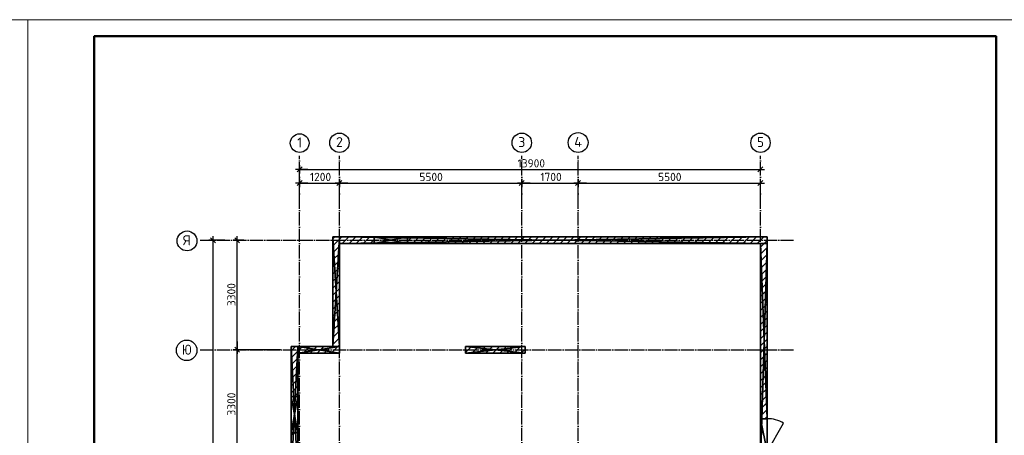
# Model space of a CAD drawing. Header units: millimetres. Extents: x 40580 to 559114, y -343730 to 81020.
# Tile 679 of 691: x 486970 to 516670, y -67325 to -54794. Entities that reach past the tile are written whole.
import ezdxf
from ezdxf.enums import TextEntityAlignment as Align

# ---------------------------------------------------------------- set-up
doc = ezdxf.new("R2010")
doc.units = ezdxf.units.MM
doc.linetypes.add('______11', pattern=[500, 400, -50, 0, -50])
doc.linetypes.add('______5', pattern=[1100, 800, -100, 100, -100])
for name, color, linetype in [('_________1_', 7, 'Continuous'), ('____________', 7, 'Continuous'), ('_____________1', 7, 'Continuous'), ('_________________1_', 7, 'Continuous'), ('___________________', 253, '______5')]:
    doc.layers.add(name, color=color, linetype=linetype)
doc.layers.add('Standard', color=7, linetype='Continuous', lineweight=25)
doc.styles.add('ISOCPEUR', font='isocpeur.ttf')

# ---------------------------------------------------------------- blocks, each defined once
blk = doc.blocks.new('ALL_ML_STRICH')
at = {"color": 0, "linetype": 'ByBlock', "lineweight": -2}
for p, q in [((-1, 0), (0.5, 0)), ((-0.3, -0.3), (0.3, 0.3)), ((0, -0.5), (0, 0.5))]:
    blk.add_line(p, q, dxfattribs=at)

msp = doc.modelspace()

# ---------------------------------------------------------------- linework, layer by layer
at = {"layer": '_________1_', "color": 253, "linetype": '______11'}
for p, q in [((500413.2, -64826.8), (500596.3, -64643.8)), ((500820.5, -64843.8), (501020.5, -64643.8)), ((501244.8, -64843.8), (501444.8, -64643.8)), ((501669, -64843.8), (501869, -64643.8)), ((502093.3, -64843.8), (502213.2, -64723.8))]:
    msp.add_line(p, q, dxfattribs=at)
at = {"layer": '_________1_', "color": 253, "linetype": '______5'}
for p, q in [((500608.4, -64843.8), (500808.4, -64643.8)), ((501032.7, -64843.8), (501232.7, -64643.8)), ((501456.9, -64843.8), (501656.9, -64643.8)), ((501881.2, -64843.8), (502081.2, -64643.8))]:
    msp.add_line(p, q, dxfattribs=at)
at = {"layer": '____________', "color": 251, "linetype": 'Continuous'}
for p, q in [((495413.2, -59667.2), (495413.2, -59309.8)), ((509313.2, -59481.3), (509313.2, -59309.8)), ((495413.2, -60307.2), (495413.2, -59719.8)), ((496613.2, -60139.4), (496613.2, -59719.8)), ((496613.2, -60139.4), (496613.2, -59719.8)), ((502113.2, -60117.7), (502113.2, -59719.8)), ((502113.2, -60117.7), (502113.2, -59719.8)), ((503813.2, -60139.4), (503813.2, -59719.8)), ((503813.2, -60139.4), (503813.2, -59719.8)), ((509313.2, -60181), (509313.2, -59719.8)), ((493157, -61443.8), (492804.6, -61443.8)), ((493727, -61443.8), (493530.1, -61443.8)), ((494840.2, -64743.8), (493530.1, -64743.8)), ((494840.2, -64743.8), (493530.1, -64743.8))]:
    msp.add_line(p, q, dxfattribs=at)
at = {"layer": '____________', "color": 7, "linetype": 'Continuous'}
for p, q in [((495413.2, -59309.8), (509313.2, -59309.8)), ((495413.2, -59719.8), (496613.2, -59719.8)), ((496613.2, -59719.8), (502113.2, -59719.8)), ((502113.2, -59719.8), (503813.2, -59719.8)), ((503813.2, -59719.8), (509313.2, -59719.8)), ((492804.6, -82483.8), (492804.6, -61443.8)), ((493530.1, -64743.8), (493530.1, -61443.8)), ((493530.1, -68043.8), (493530.1, -64743.8))]:
    msp.add_line(p, q, dxfattribs=at)
at = {"layer": '_____________1', "color": 253, "linetype": '______5'}
for p, q in [((496413.2, -61402.2), (496471.6, -61343.8)), ((496695.9, -61543.8), (496895.9, -61343.8)), ((497120.2, -61543.8), (497320.2, -61343.8)), ((497544.4, -61543.8), (497663.2, -61425)), ((498817.2, -61543.8), (499017.2, -61343.8)), ((499241.5, -61543.8), (499441.5, -61343.8)), ((499665.7, -61543.8), (499865.7, -61343.8)), ((500090, -61543.8), (500290, -61343.8)), ((500514.3, -61543.8), (500714.3, -61343.8)), ((500938.5, -61543.8), (501138.5, -61343.8)), ((501362.8, -61543.8), (501562.8, -61343.8)), ((501787.1, -61543.8), (501987.1, -61343.8)), ((502211.3, -61543.8), (502411.3, -61343.8)), ((502635.6, -61543.8), (502835.6, -61343.8)), ((503059.9, -61543.8), (503259.9, -61343.8)), ((503484.1, -61543.8), (503684.1, -61343.8)), ((503908.4, -61543.8), (504108.4, -61343.8)), ((504332.7, -61543.8), (504532.7, -61343.8)), ((504756.9, -61543.8), (504956.9, -61343.8)), ((505181.2, -61543.8), (505381.2, -61343.8)), ((505605.4, -61543.8), (505805.4, -61343.8)), ((506029.7, -61543.8), (506229.7, -61343.8)), ((506454, -61543.8), (506654, -61343.8)), ((506878.2, -61543.8), (507078.2, -61343.8)), ((507302.5, -61543.8), (507502.5, -61343.8)), ((507726.8, -61543.8), (507926.8, -61343.8)), ((508151, -61543.8), (508351, -61343.8)), ((508575.3, -61543.8), (508775.3, -61343.8)), ((508999.6, -61543.8), (509199.6, -61343.8)), ((509423.8, -61543.8), (509513.2, -61454.4)), ((496413.2, -61826.4), (496613.2, -61626.4)), ((496413.2, -62250.7), (496613.2, -62050.7)), ((496413.2, -62675), (496613.2, -62475)), ((496413.2, -63099.2), (496613.2, -62899.2)), ((496413.2, -63523.5), (496613.2, -63323.5)), ((496413.2, -63947.8), (496613.2, -63747.8)), ((496413.2, -64372), (496613.2, -64172)), ((495163.2, -64773.5), (495293, -64643.8)), ((495517.2, -64843.8), (495717.2, -64643.8)), ((495941.5, -64843.8), (496141.5, -64643.8)), ((496365.7, -64843.8), (496565.7, -64643.8)), ((496565.7, -64643.8), (496613.2, -64596.3)), ((495163.2, -67319.1), (495228.5, -67253.8))]:
    msp.add_line(p, q, dxfattribs=at)
at = {"layer": '_____________1', "color": 253, "linetype": '______11'}
for p, q in [((496413.2, -61614.3), (496613.2, -61414.3)), ((496613.2, -61414.3), (496683.8, -61343.8)), ((496908, -61543.8), (497108, -61343.8)), ((497332.3, -61543.8), (497532.3, -61343.8)), ((498663.2, -61485.6), (498805.1, -61343.8)), ((499029.4, -61543.8), (499229.4, -61343.8)), ((499453.6, -61543.8), (499653.6, -61343.8)), ((499877.9, -61543.8), (500077.9, -61343.8)), ((500302.1, -61543.8), (500502.1, -61343.8)), ((500726.4, -61543.8), (500926.4, -61343.8)), ((501150.7, -61543.8), (501350.7, -61343.8)), ((501574.9, -61543.8), (501774.9, -61343.8)), ((501999.2, -61543.8), (502199.2, -61343.8)), ((502423.5, -61543.8), (502623.5, -61343.8)), ((502847.7, -61543.8), (503047.7, -61343.8)), ((503272, -61543.8), (503472, -61343.8)), ((503696.3, -61543.8), (503896.3, -61343.8)), ((504120.5, -61543.8), (504320.5, -61343.8)), ((504544.8, -61543.8), (504744.8, -61343.8)), ((504969, -61543.8), (505169, -61343.8)), ((505393.3, -61543.8), (505593.3, -61343.8)), ((505817.6, -61543.8), (506017.6, -61343.8)), ((506241.8, -61543.8), (506441.8, -61343.8)), ((506666.1, -61543.8), (506866.1, -61343.8)), ((507090.4, -61543.8), (507290.4, -61343.8)), ((507514.6, -61543.8), (507714.6, -61343.8)), ((507938.9, -61543.8), (508138.9, -61343.8)), ((508363.2, -61543.8), (508563.2, -61343.8)), ((508787.4, -61543.8), (508987.4, -61343.8)), ((509211.7, -61543.8), (509411.7, -61343.8)), ((496413.2, -62038.6), (496613.2, -61838.6)), ((496413.2, -62462.8), (496613.2, -62262.8)), ((496413.2, -62887.1), (496613.2, -62687.1)), ((496413.2, -63311.4), (496613.2, -63111.4)), ((496413.2, -63735.6), (496613.2, -63535.6)), ((496413.2, -64159.9), (496613.2, -63959.9)), ((496413.2, -64584.2), (496613.2, -64384.2)), ((495363.2, -64785.6), (495505.1, -64643.8)), ((495729.4, -64843.8), (495929.4, -64643.8)), ((496153.6, -64843.8), (496353.6, -64643.8)), ((496577.9, -64843.8), (496613.2, -64808.4)), ((509447.1, -66823.8), (509513.2, -66757.7))]:
    msp.add_line(p, q, dxfattribs=at)
at = {"layer": '_____________1', "color": 7, "linetype": 'Continuous'}
msp.add_line((509513.2, -67823.8), (510013.2, -66957.7), dxfattribs=at)
at = {"layer": '_____________1', "color": 253, "linetype": '______5'}
for points in [[(509313.2, -61654.4), (509313.2, -61654.4), (509423.8, -61543.8)], [(509313.2, -62078.6), (509313.2, -62078.6), (509513.2, -61878.6)], [(509313.2, -62502.9), (509313.2, -62502.9), (509513.2, -62302.9)], [(509313.2, -62927.1), (509313.2, -62927.1), (509513.2, -62727.1)], [(509313.2, -63351.4), (509313.2, -63351.4), (509513.2, -63151.4)], [(509313.2, -63775.7), (509313.2, -63775.7), (509513.2, -63575.7)], [(509313.2, -64199.9), (509313.2, -64199.9), (509513.2, -63999.9)], [(509313.2, -64624.2), (509313.2, -64624.2), (509513.2, -64424.2)], [(495163.2, -65197.8), (495363.2, -64997.8), (495363.2, -64997.8)], [(509313.2, -65048.5), (509313.2, -65048.5), (509513.2, -64848.5)], [(509313.2, -65472.7), (509313.2, -65472.7), (509513.2, -65272.7)], [(495163.2, -65622), (495363.2, -65422), (495363.2, -65422)], [(495163.2, -66046.3), (495363.2, -65846.3), (495363.2, -65846.3)], [(509313.2, -65897), (509313.2, -65897), (509513.2, -65697)], [(509313.2, -66321.3), (509313.2, -66321.3), (509513.2, -66121.3)], [(509313.2, -66745.5), (509313.2, -66745.5), (509513.2, -66545.5)]]:
    msp.add_lwpolyline(points, dxfattribs=at)
at = {"layer": '_____________1', "color": 253, "linetype": '______11'}
for points in [[(509313.2, -61866.5), (509313.2, -61866.5), (509513.2, -61666.5)], [(509313.2, -62290.8), (509313.2, -62290.8), (509513.2, -62090.8)], [(509313.2, -62715), (509313.2, -62715), (509513.2, -62515)], [(509313.2, -63139.3), (509313.2, -63139.3), (509513.2, -62939.3)], [(509313.2, -63563.5), (509313.2, -63563.5), (509513.2, -63363.5)], [(509313.2, -63987.8), (509313.2, -63987.8), (509513.2, -63787.8)], [(509313.2, -64412.1), (509313.2, -64412.1), (509513.2, -64212.1)], [(509313.2, -64836.3), (509313.2, -64836.3), (509513.2, -64636.3)], [(495163.2, -64985.6), (495363.2, -64785.6), (495363.2, -64785.6)], [(495163.2, -65409.9), (495363.2, -65209.9), (495363.2, -65209.9)], [(509313.2, -65260.6), (509313.2, -65260.6), (509513.2, -65060.6)], [(495163.2, -65834.2), (495363.2, -65634.2), (495363.2, -65634.2)], [(509313.2, -65684.9), (509313.2, -65684.9), (509513.2, -65484.9)], [(509313.2, -66109.1), (509313.2, -66109.1), (509513.2, -65909.1)], [(495267.9, -66153.8), (495363.2, -66058.4), (495363.2, -66058.4)], [(509313.2, -66533.4), (509313.2, -66533.4), (509513.2, -66333.4)]]:
    msp.add_lwpolyline(points, dxfattribs=at)
at = {"layer": '_____________1', "color": 7, "linetype": 'Continuous'}
msp.add_arc((509513.2, -67823.8), 1000, 60, 90, dxfattribs=at)
at = {"layer": '_________________1_', "color": 212, "linetype": 'Continuous'}
for p, q in [((498663.2, -61343.8), (497663.2, -61343.8)), ((497663.2, -61343.8), (497663.2, -61543.8)), ((497663.2, -61343.8), (498663.2, -61543.8)), ((497663.2, -61543.8), (498663.2, -61343.8)), ((498663.2, -61543.8), (498663.2, -61343.8)), ((497663.2, -61543.8), (498663.2, -61543.8))]:
    msp.add_line(p, q, dxfattribs=at)
at = {"layer": '_________________1_', "color": 6, "linetype": 'Continuous'}
for points in [[(497663.2, -61543.8), (497663.2, -61343.8), (498663.2, -61543.8)], [(498663.2, -61543.8), (497663.2, -61343.8), (498663.2, -61343.8)]]:
    msp.add_solid(points, dxfattribs=at)
at = {"layer": '___________________', "color": 253, "linetype": '______11'}
for p, q in [((495413.2, -83999.4), (495413.2, -58897.2)), ((495413.2, -83999.4), (495413.2, -58897.2)), ((496613.2, -83999.4), (496613.2, -58897.2)), ((496613.2, -83999.4), (496613.2, -58897.2)), ((502113.2, -83999.4), (502113.2, -58897.2)), ((502113.2, -83999.4), (502113.2, -58897.2)), ((503813.2, -83999.4), (503813.2, -58897.2)), ((503813.2, -83999.4), (503813.2, -58897.2)), ((509313.2, -83999.4), (509313.2, -58897.2)), ((509313.2, -83999.4), (509313.2, -58897.2)), ((492413.2, -61443.8), (492413.2, -61443.8)), ((492413.2, -61443.8), (510313.2, -61443.8)), ((492413.2, -61443.8), (492413.2, -61443.8)), ((492413.2, -61443.8), (510313.2, -61443.8)), ((492413.2, -64743.8), (492413.2, -64743.8)), ((492413.2, -64743.8), (510313.2, -64743.8)), ((492413.2, -64743.8), (492413.2, -64743.8)), ((492413.2, -64743.8), (510313.2, -64743.8))]:
    msp.add_line(p, q, dxfattribs=at)
at = {"layer": '___________________', "color": 7, "linetype": 'Continuous'}
for centre, radius in [((496615.6, -58504.3), 292.4), ((502115.6, -58504.3), 292.4), ((503814.5, -58497.9), 298.8), ((509315.6, -58504.3), 292.4), ((495415.1, -58514.8), 281.9), ((492017, -61463.3), 298.8), ((492007.8, -64763.3), 309.5)]:
    msp.add_circle(centre, radius, dxfattribs=at)
at = {"layer": 'Standard', "color": 7, "linetype": 'Continuous', "lineweight": 13, "transparency": 33554687}
for points in [[(457519.9, -54794), (457519.9, -96794), (487219.9, -96794), (487219.9, -54794), (457519.9, -54794)], [(487219.9, -54794), (487219.9, -96794), (516919.9, -96794), (516919.9, -54794), (487219.9, -54794)]]:
    msp.add_lwpolyline(points, close=True, dxfattribs=at)
at = {"layer": 'Standard', "color": 7, "linetype": 'Continuous', "lineweight": 50, "transparency": 33554687}
msp.add_lwpolyline([(516419.9, -56794), (516419.9, -96294), (489219.9, -96294), (489219.9, -55294), (516419.9, -55294)], close=True, dxfattribs=at)

# ---------------------------------------------------------------- block references
at = {"layer": '____________', "color": 7, "linetype": 'Continuous', "xscale": 250, "yscale": 250, "zscale": 250}
for p, rotation in [((495413.2, -59309.8), 180), ((495413.2, -59719.8), 180), ((496613.2, -59719.8), 180), ((502113.2, -59719.8), 180), ((503813.2, -59719.8), 180), ((492804.6, -61443.8), 90), ((493530.1, -61443.8), 90), ((493530.1, -64743.8), 270), ((493530.1, -64743.8), 90)]:
    msp.add_blockref('ALL_ML_STRICH', p, dxfattribs=dict(at, rotation=rotation))
for p in [(509313.2, -59309.8), (496613.2, -59719.8), (502113.2, -59719.8), (503813.2, -59719.8), (509313.2, -59719.8)]:
    msp.add_blockref('ALL_ML_STRICH', p, dxfattribs=at)

# ---------------------------------------------------------------- texts
at = {"layer": '____________', "color": 7, "style": 'ISOCPEUR'}
for s, p in [('13900', (501988.2, -59249.8)), ('1200', (495725.7, -59659.8)), ('5500', (499025.7, -59659.8)), ('1700', (502675.7, -59659.8)), ('5500', (506225.7, -59659.8))]:
    msp.add_text(s, height=250, dxfattribs=at).set_placement(p)
for p in [(493480.1, -63431.3), (493480.1, -66731.3)]:
    msp.add_text('3300', height=250, rotation=90, dxfattribs=at).set_placement(p)
at = {"layer": '___________________', "color": 7, "linetype": 'Continuous', "style": 'ISOCPEUR'}
msp.add_text('1', height=300, dxfattribs=at).set_placement((495340.1, -58645.3), (495490.1, -58645.3), align=Align.FIT)
for s, width, p, p2 in [('2', 0.999205, (496510.6, -58634.8), (496720.5, -58634.8)), ('3', 0.999205, (502010.6, -58634.8), (502220.5, -58634.8)), ('4', 0.999536, (503694.5, -58628.4), (503934.4, -58628.4)), ('5', 0.999205, (509210.6, -58634.8), (509420.5, -58634.8)), ('Я', 0.999536, (491897, -61593.8), (492136.9, -61593.8)), ('Ю', 0.999903, (491865.3, -64893.8), (492150.2, -64893.8))]:
    msp.add_text(s, height=300, dxfattribs=dict(at, width=width)).set_placement(p, p2, align=Align.FIT)

# ---------------------------------------------------------------- meshes
at = {"layer": '_________1_'}
mesh = msp.add_polyface(dxfattribs=at)
corners = [(500413.2, -64643.8, -3800), (500413.2, -64843.8, -3800), (500413.2, -64843.8, -350), (500413.2, -64643.8, -350)]
mesh.append_faces([[corners[k] for k in face] for face in [(1, 2, 0)]], dxfattribs={"vtx1": -1})
mesh.append_faces([[corners[k] for k in face] for face in [(2, 3, 0)]], dxfattribs={"vtx2": -1})
mesh = msp.add_polyface(dxfattribs=at)
corners = [(502213.2, -64643.8, -3800), (500413.2, -64643.8, -3800), (500413.2, -64643.8, -350), (502213.2, -64643.8, -350)]
mesh.append_faces([[corners[k] for k in face] for face in [(1, 2, 0)]], dxfattribs={"vtx1": -1})
mesh.append_faces([[corners[k] for k in face] for face in [(2, 3, 0)]], dxfattribs={"vtx2": -1})
mesh = msp.add_polyface(dxfattribs=at)
corners = [(502213.2, -64843.8, -350), (502213.2, -64643.8, -350), (500413.2, -64643.8, -350), (500413.2, -64843.8, -350)]
mesh.append_faces([[corners[k] for k in face] for face in [(1, 2, 0)]], dxfattribs={"vtx1": -1})
mesh.append_faces([[corners[k] for k in face] for face in [(2, 3, 0)]], dxfattribs={"vtx2": -1})
mesh = msp.add_polyface(dxfattribs=at)
corners = [(502213.2, -64643.8, -3800), (502213.2, -64843.8, -3800), (500413.2, -64843.8, -3800), (500413.2, -64643.8, -3800)]
mesh.append_faces([[corners[k] for k in face] for face in [(1, 2, 0)]], dxfattribs={"vtx1": -1})
mesh.append_faces([[corners[k] for k in face] for face in [(2, 3, 0)]], dxfattribs={"vtx2": -1})
mesh = msp.add_polyface(dxfattribs=at)
corners = [(502213.2, -64843.8, -3800), (502213.2, -64643.8, -3800), (502213.2, -64643.8, -350), (502213.2, -64843.8, -350)]
mesh.append_faces([[corners[k] for k in face] for face in [(1, 2, 0)]], dxfattribs={"vtx1": -1})
mesh.append_faces([[corners[k] for k in face] for face in [(2, 3, 0)]], dxfattribs={"vtx2": -1})
mesh = msp.add_polyface(dxfattribs=at)
corners = [(500413.2, -64843.8, -3800), (502213.2, -64843.8, -3800), (502213.2, -64843.8, -350), (500413.2, -64843.8, -350)]
mesh.append_faces([[corners[k] for k in face] for face in [(1, 2, 0)]], dxfattribs={"vtx1": -1})
mesh.append_faces([[corners[k] for k in face] for face in [(2, 3, 0)]], dxfattribs={"vtx2": -1})
at = {"layer": '_____________1', "color": 7, "linetype": 'Continuous'}
mesh = msp.add_polyface(dxfattribs=at)
corners = [(496413.2, -61343.8, -3800), (496413.2, -64643.8, -3800), (496413.2, -64643.8, -350), (496413.2, -61343.8, -350)]
mesh.append_faces([[corners[k] for k in face] for face in [(1, 2, 0)]], dxfattribs={"vtx1": -1, "color": 7})
mesh.append_faces([[corners[k] for k in face] for face in [(2, 3, 0)]], dxfattribs={"vtx2": -1, "color": 7})
mesh = msp.add_polyface(dxfattribs=at)
corners = [(496613.2, -61343.8, -3800), (496413.2, -61343.8, -3800), (496413.2, -61343.8, -350), (496613.2, -61343.8, -350)]
mesh.append_faces([[corners[k] for k in face] for face in [(1, 2, 0)]], dxfattribs={"vtx1": -1, "color": 7})
mesh.append_faces([[corners[k] for k in face] for face in [(2, 3, 0)]], dxfattribs={"vtx2": -1, "color": 7})
mesh = msp.add_polyface(dxfattribs=at)
corners = [(496413.2, -64643.8, -350), (496613.2, -64643.8, -350), (496613.2, -61343.8, -350), (496413.2, -61343.8, -350)]
mesh.append_faces([[corners[k] for k in face] for face in [(1, 2, 0)]], dxfattribs={"vtx1": -1, "color": 7})
mesh.append_faces([[corners[k] for k in face] for face in [(2, 3, 0)]], dxfattribs={"vtx2": -1, "color": 7})
mesh = msp.add_polyface(dxfattribs=at)
corners = [(496613.2, -64643.8, -3800), (496413.2, -64643.8, -3800), (496413.2, -61343.8, -3800), (496613.2, -61343.8, -3800)]
mesh.append_faces([[corners[k] for k in face] for face in [(1, 2, 0)]], dxfattribs={"vtx1": -1, "color": 7})
mesh.append_faces([[corners[k] for k in face] for face in [(2, 3, 0)]], dxfattribs={"vtx2": -1, "color": 7})
mesh = msp.add_polyface(dxfattribs=at)
corners = [(496613.2, -61343.8, -3800), (496613.2, -61543.8, -3800), (496613.2, -61543.8, -350), (496613.2, -61343.8, -350)]
mesh.append_faces([[corners[k] for k in face] for face in [(1, 2, 0)]], dxfattribs={"vtx1": -1, "color": 7})
mesh.append_faces([[corners[k] for k in face] for face in [(2, 3, 0)]], dxfattribs={"vtx2": -1, "color": 7})
mesh = msp.add_polyface(dxfattribs=at)
corners = [(496613.2, -61543.8, -3800), (496613.2, -61343.8, -3800), (509513.2, -61343.8, -3800), (509513.2, -61543.8, -3800)]
mesh.append_faces([[corners[k] for k in face] for face in [(1, 2, 0)]], dxfattribs={"vtx1": -1, "color": 7})
mesh.append_faces([[corners[k] for k in face] for face in [(2, 3, 0)]], dxfattribs={"vtx2": -1, "color": 7})
mesh = msp.add_polyface(dxfattribs=at)
corners = [(496613.2, -61343.8, -350), (496613.2, -61543.8, -350), (509513.2, -61543.8, -350), (509513.2, -61343.8, -350)]
mesh.append_faces([[corners[k] for k in face] for face in [(1, 2, 0)]], dxfattribs={"vtx1": -1, "color": 7})
mesh.append_faces([[corners[k] for k in face] for face in [(2, 3, 0)]], dxfattribs={"vtx2": -1, "color": 7})
mesh = msp.add_polyface(dxfattribs=at)
corners = [(509513.2, -61343.8, -3800), (496613.2, -61343.8, -3800), (496613.2, -61343.8, -350), (509513.2, -61343.8, -350), (498663.2, -61343.8, -2000), (497663.2, -61343.8, -2000), (497663.2, -61343.8, -2600), (498663.2, -61343.8, -2600)]
mesh.append_faces([[corners[k] for k in face] for face in [(4, 2, 0)]], dxfattribs={"vtx0": -1, "vtx1": -1, "vtx2": -1, "color": 7})
mesh.append_faces([[corners[k] for k in face] for face in [(2, 4, 5), (6, 1, 2)]], dxfattribs={"vtx0": -1, "vtx2": -1, "color": 7})
mesh.append_faces([[corners[k] for k in face] for face in [(5, 6, 2), (6, 7, 1), (0, 1, 7), (7, 4, 0)]], dxfattribs={"vtx1": -1, "vtx2": -1, "color": 7})
mesh.append_faces([[corners[k] for k in face] for face in [(2, 3, 0)]], dxfattribs={"vtx2": -1, "color": 7})
mesh = msp.add_polyface(dxfattribs=at)
corners = [(496613.2, -64643.8, -3800), (496613.2, -61343.8, -3800), (496613.2, -61343.8, -350), (496613.2, -64643.8, -350)]
mesh.append_faces([[corners[k] for k in face] for face in [(1, 2, 0)]], dxfattribs={"vtx1": -1, "color": 7})
mesh.append_faces([[corners[k] for k in face] for face in [(2, 3, 0)]], dxfattribs={"vtx2": -1, "color": 7})
mesh = msp.add_polyface(dxfattribs=at)
corners = [(497663.2, -61343.8, -2600), (497663.2, -61343.8, -2000), (497663.2, -61543.8, -2000), (497663.2, -61543.8, -2600)]
mesh.append_faces([[corners[k] for k in face] for face in [(1, 2, 0)]], dxfattribs={"vtx1": -1, "color": 7})
mesh.append_faces([[corners[k] for k in face] for face in [(2, 3, 0)]], dxfattribs={"vtx2": -1, "color": 7})
mesh = msp.add_polyface(dxfattribs=at)
corners = [(498663.2, -61343.8, -2600), (497663.2, -61343.8, -2600), (497663.2, -61543.8, -2600), (498663.2, -61543.8, -2600)]
mesh.append_faces([[corners[k] for k in face] for face in [(1, 2, 0)]], dxfattribs={"vtx1": -1, "color": 7})
mesh.append_faces([[corners[k] for k in face] for face in [(2, 3, 0)]], dxfattribs={"vtx2": -1, "color": 7})
mesh = msp.add_polyface(dxfattribs=at)
corners = [(498663.2, -61543.8, -2000), (497663.2, -61543.8, -2000), (497663.2, -61343.8, -2000), (498663.2, -61343.8, -2000)]
mesh.append_faces([[corners[k] for k in face] for face in [(1, 2, 0)]], dxfattribs={"vtx1": -1, "color": 7})
mesh.append_faces([[corners[k] for k in face] for face in [(2, 3, 0)]], dxfattribs={"vtx2": -1, "color": 7})
mesh = msp.add_polyface(dxfattribs=at)
corners = [(498663.2, -61543.8, -2600), (498663.2, -61543.8, -2000), (498663.2, -61343.8, -2000), (498663.2, -61343.8, -2600)]
mesh.append_faces([[corners[k] for k in face] for face in [(1, 2, 0)]], dxfattribs={"vtx1": -1, "color": 7})
mesh.append_faces([[corners[k] for k in face] for face in [(2, 3, 0)]], dxfattribs={"vtx2": -1, "color": 7})
mesh = msp.add_polyface(dxfattribs=at)
corners = [(509513.2, -61543.8, -3800), (509513.2, -61343.8, -3800), (509513.2, -61343.8, -350), (509513.2, -61543.8, -350)]
mesh.append_faces([[corners[k] for k in face] for face in [(1, 2, 0)]], dxfattribs={"vtx1": -1, "color": 7})
mesh.append_faces([[corners[k] for k in face] for face in [(2, 3, 0)]], dxfattribs={"vtx2": -1, "color": 7})
mesh = msp.add_polyface(dxfattribs=at)
corners = [(496613.2, -61543.8, -3800), (509513.2, -61543.8, -3800), (509513.2, -61543.8, -350), (496613.2, -61543.8, -350), (497663.2, -61543.8, -2000), (498663.2, -61543.8, -2000), (498663.2, -61543.8, -2600), (497663.2, -61543.8, -2600)]
mesh.append_faces([[corners[k] for k in face] for face in [(6, 0, 2)]], dxfattribs={"vtx0": -1, "vtx1": -1, "vtx2": -1, "color": 7})
mesh.append_faces([[corners[k] for k in face] for face in [(3, 4, 5), (4, 3, 0)]], dxfattribs={"vtx0": -1, "vtx2": -1, "color": 7})
mesh.append_faces([[corners[k] for k in face] for face in [(2, 3, 5), (5, 6, 2), (6, 7, 0), (7, 4, 0)]], dxfattribs={"vtx1": -1, "vtx2": -1, "color": 7})
mesh.append_faces([[corners[k] for k in face] for face in [(0, 1, 2)]], dxfattribs={"vtx2": -1, "color": 7})
mesh = msp.add_polyface(dxfattribs=at)
corners = [(509313.2, -61543.8, -3800), (509313.2, -66823.8, -3800), (509313.2, -66823.8, -1600), (509313.2, -67823.8, -1600), (509313.2, -67823.8, -3800), (509313.2, -68133.8, -3800), (509313.2, -68133.8, -350), (509313.2, -61543.8, -350)]
mesh.append_faces([[corners[k] for k in face] for face in [(2, 6, 7)]], dxfattribs={"vtx0": -1, "vtx2": -1, "color": 7})
mesh.append_faces([[corners[k] for k in face] for face in [(7, 0, 2), (2, 3, 6), (3, 4, 6)]], dxfattribs={"vtx1": -1, "vtx2": -1, "color": 7})
mesh.append_faces([[corners[k] for k in face] for face in [(0, 1, 2), (4, 5, 6)]], dxfattribs={"vtx2": -1, "color": 7})
mesh = msp.add_polyface(dxfattribs=at)
corners = [(509513.2, -61543.8, -3800), (509313.2, -61543.8, -3800), (509313.2, -61543.8, -350), (509513.2, -61543.8, -350)]
mesh.append_faces([[corners[k] for k in face] for face in [(1, 2, 0)]], dxfattribs={"vtx1": -1, "color": 7})
mesh.append_faces([[corners[k] for k in face] for face in [(2, 3, 0)]], dxfattribs={"vtx2": -1, "color": 7})
mesh = msp.add_polyface(dxfattribs=at)
corners = [(509513.2, -61543.8, -350), (509313.2, -61543.8, -350), (509313.2, -68133.8, -350), (509513.2, -68133.8, -350)]
mesh.append_faces([[corners[k] for k in face] for face in [(1, 2, 0)]], dxfattribs={"vtx1": -1, "color": 7})
mesh.append_faces([[corners[k] for k in face] for face in [(2, 3, 0)]], dxfattribs={"vtx2": -1, "color": 7})
mesh = msp.add_polyface(dxfattribs=at)
corners = [(509313.2, -61543.8, -3800), (509513.2, -61543.8, -3800), (509513.2, -66823.8, -3800), (509313.2, -66823.8, -3800)]
mesh.append_faces([[corners[k] for k in face] for face in [(1, 2, 0)]], dxfattribs={"vtx1": -1, "color": 7})
mesh.append_faces([[corners[k] for k in face] for face in [(2, 3, 0)]], dxfattribs={"vtx2": -1, "color": 7})
mesh = msp.add_polyface(dxfattribs=at)
corners = [(509513.2, -68133.8, -3800), (509513.2, -67823.8, -3800), (509513.2, -67823.8, -1600), (509513.2, -66823.8, -1600), (509513.2, -66823.8, -3800), (509513.2, -61543.8, -3800), (509513.2, -61543.8, -350), (509513.2, -68133.8, -350)]
mesh.append_faces([[corners[k] for k in face] for face in [(7, 0, 2), (2, 3, 7), (6, 7, 3), (3, 4, 6)]], dxfattribs={"vtx1": -1, "vtx2": -1, "color": 7})
mesh.append_faces([[corners[k] for k in face] for face in [(0, 1, 2), (4, 5, 6)]], dxfattribs={"vtx2": -1, "color": 7})
mesh = msp.add_polyface(dxfattribs=at)
corners = [(495363.2, -64643.8, -3800), (495163.2, -64643.8, -3800), (495163.2, -64643.8, -350), (495363.2, -64643.8, -350)]
mesh.append_faces([[corners[k] for k in face] for face in [(1, 2, 0)]], dxfattribs={"vtx1": -1, "color": 7})
mesh.append_faces([[corners[k] for k in face] for face in [(2, 3, 0)]], dxfattribs={"vtx2": -1, "color": 7})
mesh = msp.add_polyface(dxfattribs=at)
corners = [(495363.2, -68563.8, -3800), (495163.2, -68563.8, -3800), (495163.2, -64643.8, -3800), (495363.2, -64643.8, -3800)]
mesh.append_faces([[corners[k] for k in face] for face in [(1, 2, 0)]], dxfattribs={"vtx1": -1, "color": 7})
mesh.append_faces([[corners[k] for k in face] for face in [(2, 3, 0)]], dxfattribs={"vtx2": -1, "color": 7})
mesh = msp.add_polyface(dxfattribs=at)
corners = [(495163.2, -68563.8, -350), (495363.2, -68563.8, -350), (495363.2, -64643.8, -350), (495163.2, -64643.8, -350)]
mesh.append_faces([[corners[k] for k in face] for face in [(1, 2, 0)]], dxfattribs={"vtx1": -1, "color": 7})
mesh.append_faces([[corners[k] for k in face] for face in [(2, 3, 0)]], dxfattribs={"vtx2": -1, "color": 7})
mesh = msp.add_polyface(dxfattribs=at)
corners = [(495163.2, -64643.8, -3800), (495163.2, -68563.8, -3800), (495163.2, -68563.8, -350), (495163.2, -64643.8, -350), (495163.2, -66153.8, -600), (495163.2, -67253.8, -600), (495163.2, -67253.8, -1900), (495163.2, -66153.8, -1900)]
mesh.append_faces([[corners[k] for k in face] for face in [(3, 4, 5), (7, 0, 1), (7, 3, 0)]], dxfattribs={"vtx0": -1, "vtx2": -1, "color": 7})
mesh.append_faces([[corners[k] for k in face] for face in [(2, 3, 5), (5, 6, 2), (1, 2, 6), (6, 7, 1), (7, 4, 3)]], dxfattribs={"vtx1": -1, "vtx2": -1, "color": 7})
mesh = msp.add_polyface(dxfattribs=at)
corners = [(495363.2, -68563.8, -3800), (495363.2, -64643.8, -3800), (495363.2, -64643.8, -350), (495363.2, -68563.8, -350), (495363.2, -67253.8, -600), (495363.2, -66153.8, -600), (495363.2, -66153.8, -1900), (495363.2, -67253.8, -1900)]
mesh.append_faces([[corners[k] for k in face] for face in [(3, 4, 5), (7, 0, 1), (7, 3, 0)]], dxfattribs={"vtx0": -1, "vtx2": -1, "color": 7})
mesh.append_faces([[corners[k] for k in face] for face in [(2, 3, 5), (5, 6, 2), (1, 2, 6), (6, 7, 1), (7, 4, 3)]], dxfattribs={"vtx1": -1, "vtx2": -1, "color": 7})
mesh = msp.add_polyface(dxfattribs=at)
corners = [(496613.2, -64643.8, -3800), (495363.2, -64643.8, -3800), (495363.2, -64643.8, -350), (496613.2, -64643.8, -350)]
mesh.append_faces([[corners[k] for k in face] for face in [(1, 2, 0)]], dxfattribs={"vtx1": -1, "color": 7})
mesh.append_faces([[corners[k] for k in face] for face in [(2, 3, 0)]], dxfattribs={"vtx2": -1, "color": 7})
mesh = msp.add_polyface(dxfattribs=at)
corners = [(495363.2, -64643.8, -3800), (495363.2, -64843.8, -3800), (495363.2, -64843.8, -350), (495363.2, -64643.8, -350)]
mesh.append_faces([[corners[k] for k in face] for face in [(1, 2, 0)]], dxfattribs={"vtx1": -1, "color": 7})
mesh.append_faces([[corners[k] for k in face] for face in [(2, 3, 0)]], dxfattribs={"vtx2": -1, "color": 7})
mesh = msp.add_polyface(dxfattribs=at)
corners = [(495363.2, -64643.8, -350), (495363.2, -64843.8, -350), (496613.2, -64843.8, -350), (496613.2, -64643.8, -350)]
mesh.append_faces([[corners[k] for k in face] for face in [(1, 2, 0)]], dxfattribs={"vtx1": -1, "color": 7})
mesh.append_faces([[corners[k] for k in face] for face in [(2, 3, 0)]], dxfattribs={"vtx2": -1, "color": 7})
mesh = msp.add_polyface(dxfattribs=at)
corners = [(495363.2, -64843.8, -3800), (495363.2, -64643.8, -3800), (496613.2, -64643.8, -3800), (496613.2, -64843.8, -3800)]
mesh.append_faces([[corners[k] for k in face] for face in [(1, 2, 0)]], dxfattribs={"vtx1": -1, "color": 7})
mesh.append_faces([[corners[k] for k in face] for face in [(2, 3, 0)]], dxfattribs={"vtx2": -1, "color": 7})
mesh = msp.add_polyface(dxfattribs=at)
corners = [(496413.2, -64643.8, -3800), (496613.2, -64643.8, -3800), (496613.2, -64643.8, -350), (496413.2, -64643.8, -350)]
mesh.append_faces([[corners[k] for k in face] for face in [(1, 2, 0)]], dxfattribs={"vtx1": -1, "color": 7})
mesh.append_faces([[corners[k] for k in face] for face in [(2, 3, 0)]], dxfattribs={"vtx2": -1, "color": 7})
mesh = msp.add_polyface(dxfattribs=at)
corners = [(496613.2, -64843.8, -3800), (496613.2, -64643.8, -3800), (496613.2, -64643.8, -350), (496613.2, -64843.8, -350)]
mesh.append_faces([[corners[k] for k in face] for face in [(1, 2, 0)]], dxfattribs={"vtx1": -1, "color": 7})
mesh.append_faces([[corners[k] for k in face] for face in [(2, 3, 0)]], dxfattribs={"vtx2": -1, "color": 7})
mesh = msp.add_polyface(dxfattribs=at)
corners = [(495363.2, -64843.8, -3800), (496613.2, -64843.8, -3800), (496613.2, -64843.8, -350), (495363.2, -64843.8, -350)]
mesh.append_faces([[corners[k] for k in face] for face in [(1, 2, 0)]], dxfattribs={"vtx1": -1, "color": 7})
mesh.append_faces([[corners[k] for k in face] for face in [(2, 3, 0)]], dxfattribs={"vtx2": -1, "color": 7})
mesh = msp.add_polyface(dxfattribs=at)
corners = [(495363.2, -66153.8, -1900), (495363.2, -66153.8, -600), (495163.2, -66153.8, -600), (495163.2, -66153.8, -1900)]
mesh.append_faces([[corners[k] for k in face] for face in [(1, 2, 0)]], dxfattribs={"vtx1": -1, "color": 7})
mesh.append_faces([[corners[k] for k in face] for face in [(2, 3, 0)]], dxfattribs={"vtx2": -1, "color": 7})
mesh = msp.add_polyface(dxfattribs=at)
corners = [(495163.2, -66153.8, -1900), (495163.2, -67253.8, -1900), (495363.2, -67253.8, -1900), (495363.2, -66153.8, -1900)]
mesh.append_faces([[corners[k] for k in face] for face in [(1, 2, 0)]], dxfattribs={"vtx1": -1, "color": 7})
mesh.append_faces([[corners[k] for k in face] for face in [(2, 3, 0)]], dxfattribs={"vtx2": -1, "color": 7})
mesh = msp.add_polyface(dxfattribs=at)
corners = [(495363.2, -66153.8, -600), (495363.2, -67253.8, -600), (495163.2, -67253.8, -600), (495163.2, -66153.8, -600)]
mesh.append_faces([[corners[k] for k in face] for face in [(1, 2, 0)]], dxfattribs={"vtx1": -1, "color": 7})
mesh.append_faces([[corners[k] for k in face] for face in [(2, 3, 0)]], dxfattribs={"vtx2": -1, "color": 7})
mesh = msp.add_polyface(dxfattribs=at)
corners = [(509313.2, -66823.8, -1600), (509513.2, -66823.8, -1600), (509513.2, -67823.8, -1600), (509313.2, -67823.8, -1600)]
mesh.append_faces([[corners[k] for k in face] for face in [(1, 2, 0)]], dxfattribs={"vtx1": -1, "color": 7})
mesh.append_faces([[corners[k] for k in face] for face in [(2, 3, 0)]], dxfattribs={"vtx2": -1, "color": 7})
mesh = msp.add_polyface(dxfattribs=at)
corners = [(509513.2, -66823.8, -1600), (509313.2, -66823.8, -1600), (509313.2, -66823.8, -3800), (509513.2, -66823.8, -3800)]
mesh.append_faces([[corners[k] for k in face] for face in [(1, 2, 0)]], dxfattribs={"vtx1": -1, "color": 7})
mesh.append_faces([[corners[k] for k in face] for face in [(2, 3, 0)]], dxfattribs={"vtx2": -1, "color": 7})
mesh = msp.add_polyface(dxfattribs=at)
corners = [(495163.2, -67253.8, -1900), (495163.2, -67253.8, -600), (495363.2, -67253.8, -600), (495363.2, -67253.8, -1900)]
mesh.append_faces([[corners[k] for k in face] for face in [(1, 2, 0)]], dxfattribs={"vtx1": -1, "color": 7})
mesh.append_faces([[corners[k] for k in face] for face in [(2, 3, 0)]], dxfattribs={"vtx2": -1, "color": 7})

doc.saveas('drawing.dxf')
